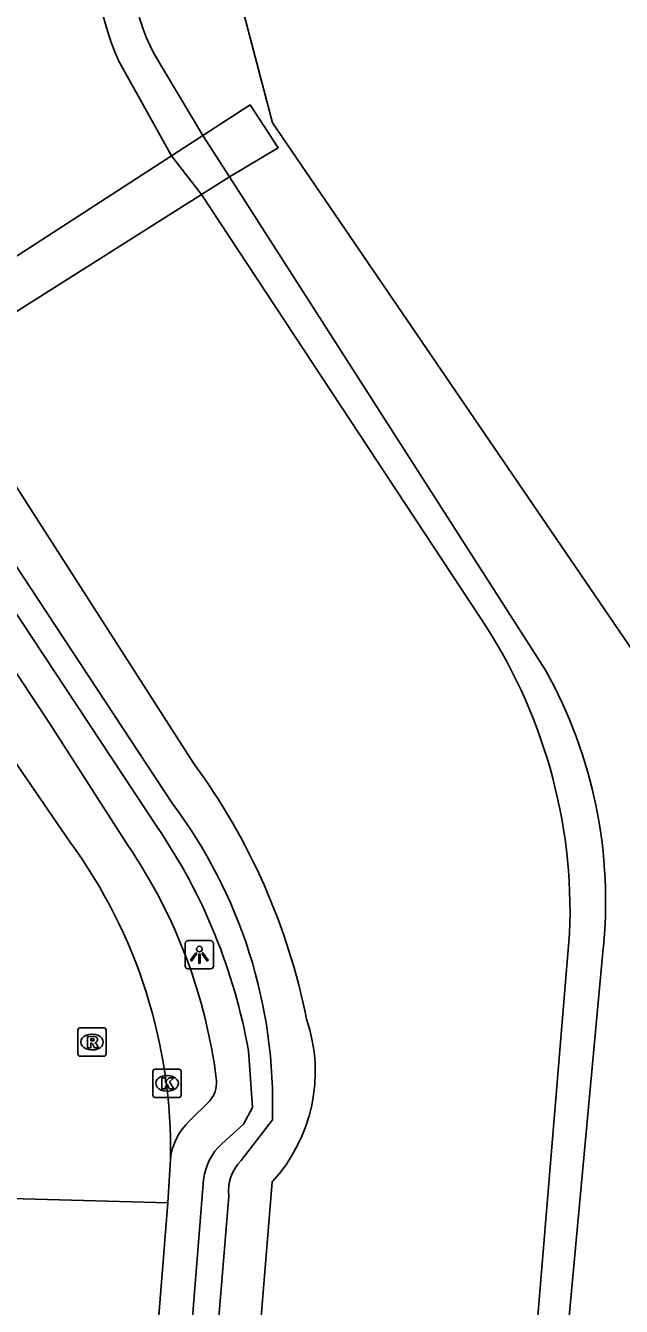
# Model space of a CAD drawing. Extents: x 157321 to 158827, y 386650 to 388532.
# Drawn here: x 158297.95 to 158319.04, y 387870.59 to 387915.93 of the extents above; entities that cross this region are included whole.
import ezdxf

# ---------------------------------------------------------------- set-up
doc = ezdxf.new("R2010")
doc.units = 0
for name, color, linetype in [('IMGEO_Dek', 7, 'Continuous'), ('IMGEO_Groenvoorziening', 7, 'Continuous'), ('IMGEO_Kolk', 7, 'Continuous'), ('IMGEO_Lichtpunt', 7, 'Continuous'), ('IMGEO_Loofbos', 7, 'Continuous'), ('IMGEO_Meer_plas_ven_vijver', 7, 'Continuous'), ('IMGEO_Rijbaan_lokaal_open', 7, 'Continuous'), ('IMGEO_Rioolput', 7, 'Continuous'), ('IMGEO_Voetpad_gesloten', 7, 'Continuous'), ('IMGEO_Voetpad_open', 7, 'Continuous')]:
    doc.layers.add(name, color=color, linetype=linetype)

msp = doc.modelspace()

# ---------------------------------------------------------------- linework, layer by layer
at = {"layer": 'IMGEO_Dek'}
msp.add_lwpolyline([(158305.902, 387913.121), (158304.232, 387912.037), (158303.119, 387911.317), (158293.695, 387905.219), (158292.894, 387904.7), (158293.743, 387903.345), (158294.794, 387904.01), (158304.183, 387909.947), (158305.171, 387910.572), (158306.897, 387911.605)], close=True, dxfattribs=at)
at = {"layer": 'IMGEO_Groenvoorziening'}
for points in [[(158293.719, 387902.717), (158303.137, 387888.402)], [(158306.689, 387877.193), (158305.588, 387875.755)], [(158305.149, 387874.494), (158302.658, 387844.373)]]:
    msp.add_lwpolyline(points, dxfattribs=at)
for centre, radius, start, end in [((158289.014, 387877.759), 17.684, 358.1651, 37.0005), ((158306.622, 387874.688), 1.486, 134.1024, 187.5079)]:
    msp.add_arc(centre, radius, start, end, dxfattribs=at)
at = {"layer": 'IMGEO_Kolk'}
for p, q in [((158302.459, 387878.058), (158302.459, 387878.91)), ((158302.534, 387878.984), (158303.386, 387878.984)), ((158303.46, 387878.91), (158303.46, 387878.058)), ((158302.947, 387878.764), (158302.972, 387878.764)), ((158303.386, 387877.984), (158302.534, 387877.984)), ((158302.97, 387878.204), (158302.945, 387878.204))]:
    msp.add_line(p, q, dxfattribs=at)
for points in [[(158302.459, 387878.058), (158302.459, 387878.91)], [(158302.534, 387878.984), (158303.386, 387878.984)], [(158303.46, 387878.91), (158303.46, 387878.058)], [(158302.78, 387878.684), (158302.903, 387878.684), (158302.903, 387878.533), (158303.033, 387878.684), (158303.197, 387878.684), (158303.051, 387878.533), (158303.204, 387878.284), (158303.052, 387878.284), (158302.967, 387878.448), (158302.903, 387878.381), (158302.903, 387878.284), (158302.78, 387878.284), (158302.78, 387878.684)], [(158303.386, 387877.984), (158302.534, 387877.984)]]:
    msp.add_lwpolyline(points, dxfattribs=at)
for centre, start, end in [((158302.536, 387878.908), 91.552, 178.448), ((158302.536, 387878.908), 91.552, 178.448), ((158303.384, 387878.908), 1.552, 88.448), ((158303.384, 387878.908), 1.552, 88.448), ((158302.536, 387878.06), 181.552, 268.448), ((158302.536, 387878.06), 181.552, 268.448), ((158303.384, 387878.06), 271.552, 358.448), ((158303.384, 387878.06), 271.552, 358.448)]:
    msp.add_arc(centre, 0.0765, start, end, dxfattribs=at)
for centre, major_axis, ratio, start_param, end_param in [((158302.946, 387878.484), (-0.387, 0.002), 0.722429, 4.712389, 7.853982), ((158302.971, 387878.484), (-0.39, 0.002), 0.717154, 1.570796, 4.712389)]:
    msp.add_ellipse(centre, major_axis=major_axis, ratio=ratio, start_param=start_param, end_param=end_param, dxfattribs=at)
at = {"layer": 'IMGEO_Lichtpunt'}
for p, q in [((158303.605, 387883.44), (158303.605, 387882.633)), ((158303.605, 387883.44), (158303.605, 387882.633)), ((158304.507, 387883.535), (158303.699, 387883.535)), ((158304.507, 387883.535), (158303.699, 387883.535)), ((158304.601, 387882.633), (158304.601, 387883.44)), ((158304.601, 387882.633), (158304.601, 387883.44)), ((158303.699, 387882.539), (158304.507, 387882.539)), ((158303.699, 387882.539), (158304.507, 387882.539))]:
    msp.add_line(p, q, dxfattribs=at)
for points in [[(158303.979, 387883.104), (158304.018, 387883.076), (158303.83, 387882.814), (158303.792, 387882.841), (158303.979, 387883.104)], [(158304.081, 387883.056), (158304.128, 387883.056), (158304.128, 387882.734), (158304.081, 387882.734), (158304.081, 387883.056)], [(158304.191, 387883.076), (158304.229, 387883.103), (158304.416, 387882.841), (158304.377, 387882.813), (158304.191, 387883.076)]]:
    msp.add_lwpolyline(points, dxfattribs=at)
msp.add_circle((158304.104, 387883.238), 0.0994, dxfattribs=at)
for centre, start, end in [((158303.699, 387883.44), 90, 180), ((158303.699, 387883.44), 90, 180), ((158304.507, 387883.44), 0, 90), ((158304.507, 387883.44), 0, 90), ((158303.699, 387882.633), 180, 270), ((158303.699, 387882.633), 180, 270), ((158304.507, 387882.633), 270, 0), ((158304.507, 387882.633), 270, 360)]:
    msp.add_arc(centre, 0.0946, start, end, dxfattribs=at)
at = {"layer": 'IMGEO_Loofbos'}
for points in [[(158341.555, 387956.872), (158316.294, 387940.473), (158313.902, 387938.445), (158306.825, 387922.261), (158305.405, 387917.397), (158306.696, 387912.488), (158320.487, 387892.274), (158323.504, 387880.384), (158322.895, 387869.529)], [(158316.356, 387893.116), (158305.171, 387910.572), (158304.232, 387912.037), (158302.481, 387914.96)], [(158314.909, 387845.473), (158318.385, 387883.131)]]:
    msp.add_lwpolyline(points, dxfattribs=at)
for centre, radius, start, end in [((158309.12, 387918.327), 7.444, 169.3679, 206.8889), ((158301.732, 387884.946), 16.751, 353.7806, 29.1922)]:
    msp.add_arc(centre, radius, start, end, dxfattribs=at)
at = {"layer": 'IMGEO_Meer_plas_ven_vijver'}
for points in [[(158303.892, 387889.821), (158294.794, 387904.01), (158293.695, 387905.219), (158291.273, 387906.911), (158275.84, 387929.677)], [(158301.255, 387914.666), (158303.119, 387911.317), (158304.183, 387909.947), (158314.039, 387894.98)], [(158317.209, 387883.789), (158314.164, 387847.002)], [(158304.186, 387844.46), (158306.678, 387874.995)]]:
    msp.add_lwpolyline(points, dxfattribs=at)
for centre, radius, start, end in [((158310.402, 387918.719), 10.004, 171.0964, 203.8959), ((158298.519, 387884.539), 18.705, 357.7013, 33.9296), ((158285.531, 387876.292), 22.807, 11.2752, 36.3846), ((158302.469, 387878.894), 5.738, 317.1884, 18.8778)]:
    msp.add_arc(centre, radius, start, end, dxfattribs=at)
at = {"layer": 'IMGEO_Rijbaan_lokaal_open'}
for points in [[(158299.52, 387887.038), (158297.219, 387890.397), (158290.381, 387900.741)], [(158302.989, 387874.251), (158303.082, 387875.796)], [(158297.001, 387874.417), (158302.989, 387874.251)], [(158300.202, 387839.387), (158302.989, 387874.251)]]:
    msp.add_lwpolyline(points, dxfattribs=at)
msp.add_arc((158284.61, 387876.128), 18.475, 358.9692, 36.1922, dxfattribs=at)
at = {"layer": 'IMGEO_Rioolput'}
for p, q in [((158299.803, 387879.52), (158299.803, 387880.372)), ((158299.878, 387880.446), (158300.73, 387880.446)), ((158300.291, 387880.226), (158300.316, 387880.226)), ((158300.804, 387880.372), (158300.804, 387879.52)), ((158300.73, 387879.446), (158299.878, 387879.446)), ((158300.314, 387879.666), (158300.289, 387879.666))]:
    msp.add_line(p, q, dxfattribs=at)
for points in [[(158299.803, 387879.52), (158299.803, 387880.372)], [(158299.878, 387880.446), (158300.73, 387880.446)], [(158300.804, 387880.372), (158300.804, 387879.52)], [(158300.392, 387880.144), (158300.14, 387880.146), (158300.14, 387879.746)], [(158300.14, 387879.746), (158300.264, 387879.746), (158300.264, 387879.908), (158300.275, 387879.908)], [(158300.318, 387880.065), (158300.264, 387880.065), (158300.264, 387879.984)], [(158300.264, 387879.984), (158300.316, 387879.984)], [(158300.322, 387879.879), (158300.393, 387879.746), (158300.533, 387879.746), (158300.468, 387879.872)], [(158300.73, 387879.446), (158299.878, 387879.446)]]:
    msp.add_lwpolyline(points, dxfattribs=at)
for centre, radius, start, end in [((158299.88, 387880.37), 0.0765, 91.552, 178.448), ((158299.88, 387880.37), 0.0765, 91.552, 178.448), ((158300.728, 387880.37), 0.0765, 1.552, 88.448), ((158300.728, 387880.37), 0.0765, 1.552, 88.448), ((158300.274, 387879.855), 0.0533, 26.0293, 88.6989), ((158300.3, 387880.173), 0.19, 274.7715, 282.9687), ((158300.324, 387879.969), 0.0964, 77.0061, 93.1865), ((158300.338, 387880.026), 0.0378, 276.6634, 79.6772), ((158300.391, 387880.034), 0.109, 350.3612, 89.416), ((158300.389, 387880.034), 0.112, 277.5842, 350.9817), ((158300.373, 387879.819), 0.108, 29.5134, 73.7905), ((158299.88, 387879.522), 0.0765, 181.552, 268.448), ((158299.88, 387879.522), 0.0765, 181.552, 268.448), ((158300.728, 387879.522), 0.0765, 271.552, 358.448), ((158300.728, 387879.522), 0.0765, 271.552, 358.448)]:
    msp.add_arc(centre, radius, start, end, dxfattribs=at)
for centre, major_axis, ratio, start_param, end_param in [((158300.29, 387879.946), (-0.387, 0.002), 0.722429, 4.712389, 7.853982), ((158300.315, 387879.946), (-0.39, 0.002), 0.717154, 1.570796, 4.712389)]:
    msp.add_ellipse(centre, major_axis=major_axis, ratio=ratio, start_param=start_param, end_param=end_param, dxfattribs=at)
at = {"layer": 'IMGEO_Voetpad_gesloten'}
msp.add_lwpolyline([(158304.183, 387909.947), (158305.171, 387910.572), (158306.897, 387911.605), (158305.902, 387913.121), (158304.232, 387912.037), (158303.119, 387911.317), (158293.695, 387905.219), (158292.894, 387904.7), (158293.743, 387903.345), (158294.794, 387904.01), (158304.183, 387909.947)], dxfattribs=at)
at = {"layer": 'IMGEO_Voetpad_open'}
for points in [[(158292.909, 387902.237), (158302.621, 387887.539)], [(158301.588, 387886.89), (158298.803, 387891.235), (158293.361, 387899.436)], [(158305.84, 387879.631), (158305.989, 387877.634), (158305.666, 387877.034), (158304.896, 387876.348)], [(158303.759, 387877.155), (158304.463, 387877.854)], [(158304.251, 387875.085), (158301.398, 387839.266)]]:
    msp.add_lwpolyline(points, dxfattribs=at)
for centre, radius, start, end in [((158285.887, 387876.118), 20.26, 9.9852, 34.3129), ((158285.94, 387876.266), 18.913, 7.0179, 34.1742), ((158303.697, 387878.522), 1.017, 318.905, 3.0878), ((158305.228, 387875.575), 2.158, 132.9185, 174.1201), ((158306.356, 387874.806), 2.124, 133.4427, 172.4515)]:
    msp.add_arc(centre, radius, start, end, dxfattribs=at)

doc.saveas('drawing.dxf')
